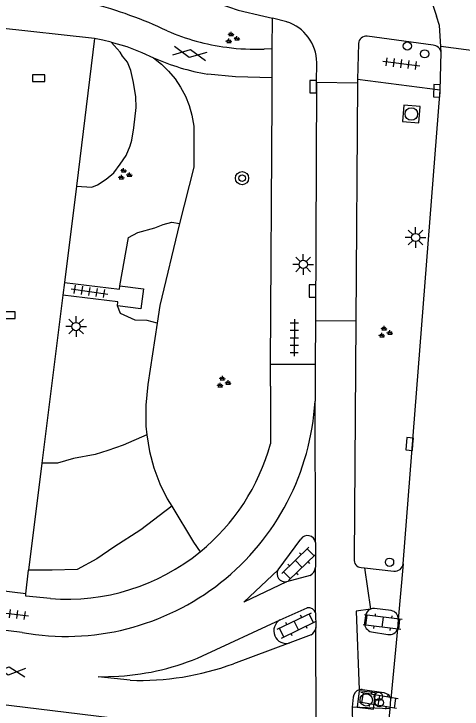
# Model space of a CAD drawing. Extents: x 131000 to 133014, y 396499 to 399001.
# Drawn here: x 131618.14 to 131645.3, y 396957.97 to 397000.14 of the extents above; entities that cross this region are included whole.
import ezdxf

# ---------------------------------------------------------------- set-up
doc = ezdxf.new("R2010")
doc.units = 0
for name, color, linetype in [('gg-knt-verharding', 7, 'Continuous'), ('gg-knt-verharding nz', 7, 'Continuous'), ('gt-grn-groengrens', 7, 'Continuous'), ('gt-grn-weggrens', 7, 'Continuous'), ('gt-symb-boom', 7, 'Continuous'), ('gt-symb-drukknoppaal', 7, 'Continuous'), ('gt-symb-gesloten verharding', 7, 'Continuous'), ('gt-symb-groenvak', 7, 'Continuous'), ('gt-symb-klinker verharding', 7, 'Continuous'), ('gt-symb-kolk', 7, 'Continuous'), ('gt-symb-lichtmast', 7, 'Continuous'), ('gt-symb-rioolschacht', 7, 'Continuous'), ('gt-symb-tegel verharding', 7, 'Continuous'), ('gt-symb-verkeersregelinstallatiepaal', 7, 'Continuous')]:
    doc.layers.add(name, color=color, linetype=linetype)

# ---------------------------------------------------------------- blocks, each defined once
blk = doc.blocks.new('gt0-GESVH1')
at = {"layer": 'gt-symb-gesloten verharding'}
for p, q in [((-0.992, -0.261), (0.008, 0.239)), ((0.008, -0.261), (-0.992, 0.239)), ((0.008, 0.239), (1.008, -0.261)), ((1.008, 0.239), (0.008, -0.261))]:
    blk.add_line(p, q, dxfattribs=at)
blk = doc.blocks.new('gt0-GRVAK')
at = {"layer": 'gt-symb-groenvak'}
for p, q in [((-0.11, 0.189), (-0.228, 0.24)), ((-0.182, 0.153), (0.088, 0.153)), ((-0.091, 0.211), (-0.156, 0.322)), ((-0.047, 0.214), (-0.047, 0.393)), ((-0.004, 0.211), (0.061, 0.322)), ((0.015, 0.189), (0.133, 0.24)), ((0.262, -0.052), (0.197, 0.059)), ((0.305, -0.049), (0.305, 0.13)), ((0.349, -0.052), (0.414, 0.059)), ((-0.245, -0.228), (-0.363, -0.177)), ((-0.318, -0.264), (-0.047, -0.264)), ((-0.226, -0.206), (-0.291, -0.095)), ((-0.183, -0.203), (-0.183, -0.024)), ((-0.139, -0.206), (-0.074, -0.095)), ((-0.12, -0.228), (-0.002, -0.177)), ((0.243, -0.074), (0.125, -0.023)), ((0.17, -0.11), (0.441, -0.11)), ((0.368, -0.074), (0.486, -0.023))]:
    blk.add_line(p, q, dxfattribs=at)
blk = doc.blocks.new('gt0-KOLK')
at = {"layer": 'gt-symb-kolk'}
blk.add_lwpolyline([(0, 0), (0.375, 0), (0.375, 0.4), (-0.375, 0.4), (-0.375, 0), (0, 0)], dxfattribs=at)
blk = doc.blocks.new('gt0-TEG1')
at = {"layer": 'gt-symb-tegel verharding'}
for p, q in [((-1.125, 0), (1.125, 0)), ((-0.9, -0.25), (-0.9, 0.25)), ((-0.45, -0.25), (-0.45, 0.25)), ((0, -0.25), (0, 0.25)), ((0.45, -0.25), (0.45, 0.25)), ((0.9, -0.25), (0.9, 0.25))]:
    blk.add_line(p, q, dxfattribs=at)
blk = doc.blocks.new('gt0-DPAAL')
at = {"layer": 'gt-symb-drukknoppaal'}
blk.add_circle((0, 0), 0.25, dxfattribs=at)
blk = doc.blocks.new('gt0-RS')
at = {"layer": 'gt-symb-rioolschacht'}
blk.add_lwpolyline([(-0.5, -0.5), (0.5, -0.5), (0.5, 0.5), (-0.5, 0.5)], close=True, dxfattribs=at)
blk.add_circle((0, 0), 0.375, dxfattribs=at)
blk = doc.blocks.new('gt0-VIPAAL')
at = {"layer": 'gt-symb-verkeersregelinstallatiepaal'}
blk.add_circle((0, 0), 0.25, dxfattribs=at)
blk = doc.blocks.new('gt0-LMAST')
at = {"layer": 'gt-symb-lichtmast'}
for p, q in [((-0.182, 0.173), (-0.447, 0.438)), ((-0.005, 0.246), (-0.005, 0.621)), ((0.172, 0.173), (0.437, 0.438)), ((-0.255, -0.004), (-0.63, -0.004)), ((-0.182, -0.181), (-0.447, -0.446)), ((-0.005, -0.254), (-0.005, -0.629)), ((0.437, -0.446), (0.172, -0.181)), ((0.245, -0.004), (0.62, -0.004))]:
    blk.add_line(p, q, dxfattribs=at)
blk.add_circle((-0.005, -0.004), 0.25, dxfattribs=at)
blk = doc.blocks.new('gt0-BOOM')
at = {"layer": 'gt-symb-boom'}
for radius in [0.4, 0.2]:
    blk.add_circle((0, 0), radius, dxfattribs=at)
blk = doc.blocks.new('gt0-KL1')
at = {"layer": 'gt-symb-klinker verharding'}
for p, q in [((-0.5, 0.3), (-0.5, 0.45)), ((0.5, 0.3), (0.5, 0.45)), ((-1.15, 0.3), (1.15, 0.3)), ((-1, -0.3), (-1, 0.3)), ((0, -0.3), (0, 0.3)), ((1, -0.3), (1, 0.3)), ((-1.15, -0.3), (1.15, -0.3)), ((-0.5, -0.45), (-0.5, -0.3)), ((0.5, -0.45), (0.5, -0.3))]:
    blk.add_line(p, q, dxfattribs=at)

msp = doc.modelspace()

# ---------------------------------------------------------------- linework, layer by layer
at = {"layer": 'gg-knt-verharding'}
for p, q in [((131633.281, 397000), (131633.82, 396999.87)), ((131633.783, 396998.026), (131633.82, 396999.87)), ((131634.67, 396999.66), (131633.82, 396999.87)), ((131623.03, 396998.64), (131617.013, 396999.305)), ((131643.547, 396998.235), (131639.556, 396998.781)), ((131623.03, 396998.64), (131621.92, 396989.694)), ((131639.018, 396998.339), (131638.971, 396996.165)), ((131633.783, 396998.026), (131633.313, 396998.004)), ((131633.783, 396996.259), (131633.783, 396998.026)), ((131644.03, 396997.79), (131644.007, 396998.168)), ((131643.967, 396995.505), (131644.03, 396997.79)), ((131636.485, 396995.98), (131636.49, 396997.19)), ((131633.798, 396994.973), (131633.783, 396996.259)), ((131636.485, 396995.98), (131636.414, 396981.521)), ((131638.969, 396995.938), (131636.485, 396995.98)), ((131638.969, 396995.938), (131638.864, 396981.509)), ((131638.971, 396996.165), (131638.969, 396995.938)), ((131643.967, 396995.505), (131638.971, 396996.165)), ((131641.741, 396966.785), (131643.967, 396995.505)), ((131633.698, 396978.88), (131633.798, 396994.973)), ((131621.92, 396989.694), (131621.195, 396983.855)), ((131621.195, 396983.855), (131621.099, 396983.082)), ((131621.099, 396983.082), (131619.834, 396972.893)), ((131636.414, 396981.521), (131636.401, 396978.866)), ((131638.864, 396981.509), (131638.759, 396967.08)), ((131633.69, 396977.56), (131633.698, 396978.88)), ((131636.401, 396978.866), (131636.39, 396976.648)), ((131633.69, 396977.56), (131633.681, 396974.054)), ((131619.834, 396972.893), (131619.03, 396966.407)), ((131636.419, 396968.077), (131636.416, 396966.571)), ((131618.864, 396964.953), (131619.03, 396966.407)), ((131639.186, 396966.555), (131639.386, 396966.533)), ((131639.386, 396966.533), (131641.164, 396966.337)), ((131636.101, 396966.082), (131634.658, 396965.698)), ((131634.273, 396963.379), (131635.917, 396964.116)), ((131636.42, 396963.811), (131636.448, 396962.913)), ((131641.002, 396963.943), (131640.003, 396964.068)), ((131639.447, 396963.635), (131639.382, 396963.211)), ((131641.427, 396963.413), (131641.381, 396962.849)), ((131636.145, 396962.474), (131634.858, 396961.983)), ((131639.813, 396962.656), (131640.806, 396962.502)), ((131627.265, 396957.046), (131596.913, 396960.736)), ((131638.705, 396958.689), (131638.65, 396958.084)), ((131640.948, 396957.985), (131640.985, 396958.592)), ((131640.948, 396957.985), (131638.65, 396958.084)), ((131638.65, 396958.084), (131638.691, 396955.577)), ((131640.698, 396955.419), (131640.948, 396957.985))]:
    msp.add_line(p, q, dxfattribs=at)
for points in [[(131617.822, 397005.687), (131619.77, 397005.03), (131629.97, 397000.98), (131631.73, 397000.36), (131633.281, 397000)], [(131643.26, 397001.388), (131643.346, 397001.223), (131643.745, 397000)], [(131644.007, 396998.168), (131643.93, 396999.431), (131643.745, 397000)], [(131624.039, 396998.429), (131623.535, 396998.545), (131623.03, 396998.64)], [(131624.039, 396998.429), (131624.981, 396998.151), (131625.899, 396997.8), (131626.597, 396997.472)], [(131633.783, 396996.259), (131631.56, 396996.319), (131629.886, 396996.473)], [(131621.195, 396983.855), (131624.539, 396983.443), (131624.564, 396983.643)], [(131624.564, 396983.643), (131625.983, 396983.468), (131625.832, 396982.247), (131624.413, 396982.422)], [(131624.413, 396982.422), (131624.443, 396982.67), (131621.099, 396983.082)], [(131618.639, 396962.615), (131565.28, 396969.135), (131539.363, 396972.286), (131528.325, 396973.582)], [(131618.864, 396964.953), (131604.771, 396966.687), (131605.273, 396970.507)], [(131634.152, 396966.415), (131634.847, 396967.346), (131635.523, 396968.285)], [(131620.351, 396964.669), (131618.851, 396964.815), (131618.864, 396964.953)], [(131639.257, 396959.168), (131640.562, 396958.981), (131640.833, 396958.851), (131640.985, 396958.592)]]:
    msp.add_lwpolyline(points, dxfattribs=at)
for centre, radius, start, end in [((131616.267, 396975.558), 26.061, 64.6645, 75.3733), ((131633.874, 396997.168), 2.616, 0.4809, 72.2878), ((131632.792, 397011.482), 13.487, 246.5216, 262.5266), ((131639.503, 396998.297), 0.487, 83.8041, 175.0063), ((131632.801, 397011.482), 13.487, 262.4891, 272.1756), ((131643.515, 396997.716), 0.52, 8.2004, 86.4893), ((131632.441, 397010.797), 14.55, 246.3206, 259.8882), ((131621.285, 396977.511), 15.13, 259.9278, 356.7282), ((131621.344, 396977.423), 12.789, 309.178, 344.7281), ((131635.93, 396968.006), 0.494, 8.2631, 145.5983), ((131621.339, 396977.421), 12.79, 265.5678, 309.1978), ((131639.217, 396967.016), 0.462, 172.1023, 266.1429), ((131641.213, 396966.869), 0.534, 264.7064, 350.9473), ((131634.57, 396966.173), 0.483, 149.8876, 280.535), ((131635.822, 396966.608), 0.595, 297.9748, 356.4482), ((131636.002, 396963.689), 0.436, 16.3222, 101.2157), ((131639.938, 396963.578), 0.494, 113.371, 173.3989), ((131639.938, 396963.579), 0.494, 82.3747, 113.332), ((131640.931, 396963.45), 0.498, 355.6905, 81.7609), ((131634.651, 396962.717), 0.763, 119.7445, 285.7281), ((131635.817, 396963.025), 0.641, 300.7984, 349.9743), ((131639.939, 396963.199), 0.557, 178.7457, 256.9185), ((131640.919, 396962.965), 0.477, 256.3115, 345.9086), ((131639.235, 396958.636), 0.533, 107.6999, 174.2455), ((131639.233, 396958.653), 0.516, 87.3688, 108.1059)]:
    msp.add_arc(centre, radius, start, end, dxfattribs=at)
at = {"layer": 'gg-knt-verharding nz'}
for p, q in [((131650.914, 396997.235), (131644.007, 396998.168)), ((131636.419, 396968.077), (131636.39, 396976.648)), ((131641.741, 396966.785), (131641.427, 396963.413)), ((131636.42, 396963.811), (131636.416, 396966.571)), ((131629.563, 396961.196), (131634.273, 396963.379)), ((131636.457, 396955.025), (131636.448, 396962.913)), ((131641.381, 396962.849), (131640.985, 396958.592)), ((131634.858, 396961.983), (131631.444, 396960.719))]:
    msp.add_line(p, q, dxfattribs=at)
for points in [[(131634.658, 396965.698), (131632.081, 396964.457), (131634.152, 396966.415)], [(131625.179, 396959.717), (131623.238, 396959.919), (131624.506, 396959.972)]]:
    msp.add_lwpolyline(points, dxfattribs=at)
for centre, radius, start, end in [((131623.59, 396974.814), 14.871, 273.5309, 293.6816), ((131625.739, 396976.303), 16.595, 268.0664, 290.1071)]:
    msp.add_arc(centre, radius, start, end, dxfattribs=at)
at = {"layer": 'gt-grn-groengrens'}
for p, q in [((131627.699, 396970.276), (131629.02, 396968.09)), ((131629.02, 396968.09), (131629.423, 396967.509))]:
    msp.add_line(p, q, dxfattribs=at)
for points in [[(131621.92, 396989.694), (131622.854, 396989.632), (131623.195, 396989.779), (131623.729, 396990.109), (131624.184, 396990.499), (131624.585, 396991.015), (131624.938, 396991.553), (131625.178, 396992.139), (131625.286, 396992.485), (131625.407, 396993.221), (131625.537, 396994.468), (131625.526, 396995.1), (131625.389, 396995.969), (131625.22, 396996.705), (131625.023, 396997.206), (131624.726, 396997.582), (131624.583, 396997.821), (131624.039, 396998.429)], [(131626.597, 396997.472), (131627.074, 396997.082), (131627.512, 396996.66), (131627.903, 396996.194), (131628.244, 396995.69), (131628.529, 396995.153), (131628.757, 396994.589), (131628.925, 396994.005), (131629.04, 396993.33), (131629.04, 396990.85), (131628.181, 396987.425)], [(131624.564, 396983.643), (131625.092, 396986.565), (131625.65, 396986.885), (131626.68, 396987.171), (131627.178, 396987.362), (131627.715, 396987.503), (131628.181, 396987.425)], [(131628.181, 396987.425), (131626.98, 396982.45), (131626.815, 396981.381)], [(131626.815, 396981.381), (131626.222, 396981.542), (131625.484, 396981.569), (131624.599, 396981.963), (131624.413, 396982.422)], [(131626.815, 396981.381), (131626.26, 396977.65), (131626.135, 396976.397), (131626.141, 396975.138), (131626.185, 396974.596)], [(131626.185, 396974.596), (131624.758, 396973.989), (131623.825, 396973.652), (131623.07, 396973.406), (131621.758, 396973.169), (131620.777, 396972.893), (131619.834, 396972.893)], [(131626.185, 396974.596), (131626.355, 396973.587), (131626.621, 396972.598), (131626.981, 396971.64), (131627.43, 396970.72), (131627.699, 396970.276)], [(131627.699, 396970.276), (131625.828, 396968.837), (131624.198, 396967.8), (131623.165, 396967.084), (131621.973, 396966.442), (131620.46, 396966.396), (131619.03, 396966.407)]]:
    msp.add_lwpolyline(points, dxfattribs=at)
at = {"layer": 'gt-grn-weggrens'}
for p, q in [((131638.864, 396981.509), (131636.414, 396981.521)), ((131636.401, 396978.866), (131633.698, 396978.88)), ((131639.386, 396966.533), (131639.742, 396964.032))]:
    msp.add_line(p, q, dxfattribs=at)
msp.add_lwpolyline([(131639.742, 396964.032), (131638.889, 396963.911), (131639.073, 396959.143)], dxfattribs=at)

# ---------------------------------------------------------------- block references
at = {"layer": 'gt-symb-boom'}
msp.add_blockref('gt0-BOOM', (131631.965, 396990.171), dxfattribs=at)
at = {"layer": 'gt-symb-drukknoppaal'}
for p in [(131641.986, 396998.188), (131640.234, 396958.738)]:
    msp.add_blockref('gt0-DPAAL', p, dxfattribs=at)
at = {"layer": 'gt-symb-gesloten verharding'}
for p, rotation in [((131628.797, 396997.742), -10.309970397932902), ((131617.817, 396960.299), -6.200970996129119)]:
    msp.add_blockref('gt0-GESVH1', p, dxfattribs=dict(at, rotation=rotation))
at = {"layer": 'gt-symb-groenvak'}
for p in [(131631.354, 396998.666), (131624.836, 396990.397), (131640.626, 396980.816), (131630.822, 396977.789)]:
    msp.add_blockref('gt0-GRVAK', p, dxfattribs=at)
at = {"layer": 'gt-symb-klinker verharding'}
for p, rotation in [((131635.403, 396966.784), 44.14973636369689), ((131635.262, 396963.043), 25.847610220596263), ((131640.484, 396963.24), 172.93185994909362), ((131640.241, 396958.492), 170.4434723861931)]:
    msp.add_blockref('gt0-KL1', p, dxfattribs=dict(at, rotation=rotation))
at = {"layer": 'gt-symb-kolk'}
for p in [(131619.628, 396996.04), (131617.84, 396981.663)]:
    msp.add_blockref('gt0-KOLK', p, dxfattribs=at)
for p, rotation in [((131636.478, 396995.715), 89.77081810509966), ((131643.973, 396995.466), 88.66834301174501), ((131636.432, 396983.329), 89.88540859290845), ((131642.321, 396974.038), 85.45214040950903)]:
    msp.add_blockref('gt0-KOLK', p, dxfattribs=dict(at, rotation=rotation))
at = {"layer": 'gt-symb-lichtmast'}
for p in [(131642.49, 396986.578), (131635.679, 396984.947), (131621.908, 396981.176)]:
    msp.add_blockref('gt0-LMAST', p, dxfattribs=at)
at = {"layer": 'gt-symb-rioolschacht'}
for p, rotation in [((131642.229, 396994.066), -95.16330681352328), ((131639.493, 396958.527), -96.71987989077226)]:
    msp.add_blockref('gt0-RS', p, dxfattribs=dict(at, rotation=rotation))
at = {"layer": 'gt-symb-tegel verharding'}
for p, rotation in [((131641.618, 396997.121), -7.181878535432), ((131622.716, 396983.303), -8.162509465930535), ((131635.131, 396980.497), -90.34377055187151), ((131617.905, 396963.762), -7.181878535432)]:
    msp.add_blockref('gt0-TEG1', p, dxfattribs=dict(at, rotation=rotation))
at = {"layer": 'gt-symb-verkeersregelinstallatiepaal'}
for p, rotation in [((131643.033, 396997.716), -8.586632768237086), ((131640.906, 396966.878), 174.50381333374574), ((131640.29, 396958.363), 171.41336723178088)]:
    msp.add_blockref('gt0-VIPAAL', p, dxfattribs=dict(at, rotation=rotation))

doc.saveas('drawing.dxf')
